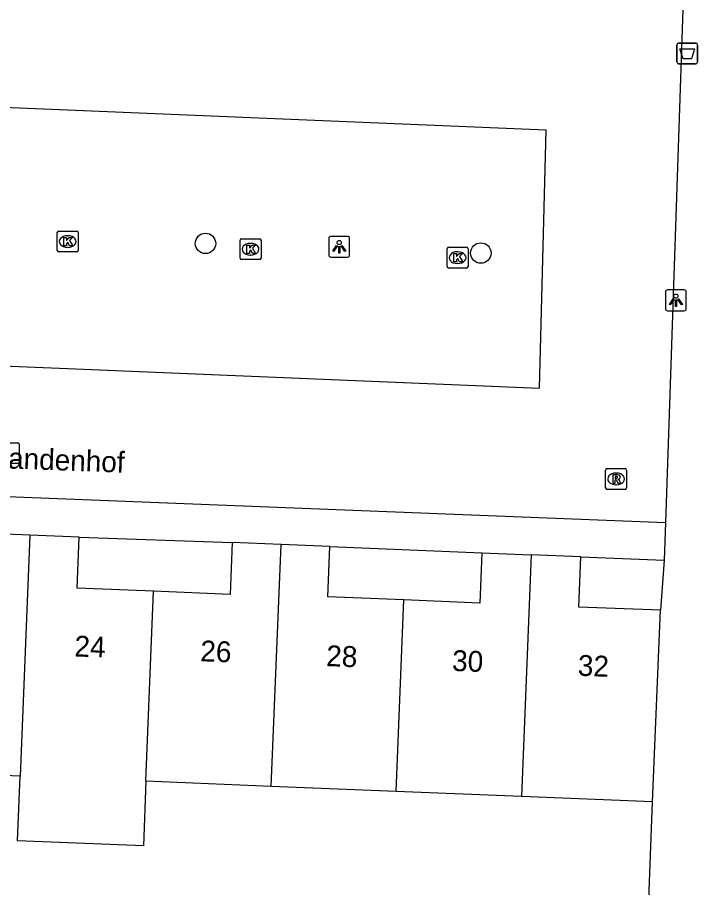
# Model space of a CAD drawing. Extents: x 160787 to 161428, y 386828 to 387483.
# Drawn here: x 161067.25 to 161099.81, y 387170.31 to 387211.97 of the extents above; entities that cross this region are included whole.
import ezdxf

# ---------------------------------------------------------------- set-up
doc = ezdxf.new("R2010")
doc.units = 0
for name, color, linetype in [('IMGEO_Afvalbak', 7, 'Continuous'), ('IMGEO_Boom', 7, 'Continuous'), ('IMGEO_Kolk', 7, 'Continuous'), ('IMGEO_Lichtpunt', 7, 'Continuous'), ('IMGEO_Openbare_ruimte_label', 7, 'Continuous'), ('IMGEO_Pand', 7, 'Continuous'), ('IMGEO_Pand_nummerreeks', 7, 'Continuous'), ('IMGEO_Rijbaan_lokaal_open', 7, 'Continuous'), ('IMGEO_Rioolput', 7, 'Continuous'), ('IMGEO_Voetpad_open', 7, 'Continuous')]:
    doc.layers.add(name, color=color, linetype=linetype)

msp = doc.modelspace()

# ---------------------------------------------------------------- linework, layer by layer
at = {"layer": 'IMGEO_Afvalbak'}
for p, q in [((161098.921, 387210.749), (161099.711, 387210.749)), ((161099.711, 387210.749), (161098.921, 387210.749)), ((161098.821, 387209.849), (161098.821, 387210.649)), ((161098.821, 387210.649), (161098.821, 387209.849)), ((161099.811, 387210.649), (161099.811, 387209.849)), ((161099.811, 387209.849), (161099.811, 387210.649)), ((161099.711, 387209.749), (161098.921, 387209.749)), ((161098.921, 387209.749), (161099.711, 387209.749))]:
    msp.add_line(p, q, dxfattribs=at)
msp.add_lwpolyline([(161098.964, 387210.463), (161099.668, 387210.463), (161099.519, 387209.993), (161099.113, 387209.993), (161098.964, 387210.463)], dxfattribs=at)
for centre, start, end in [((161098.921, 387210.649), 90, 180), ((161098.921, 387210.649), 90, 180), ((161099.711, 387210.649), 0, 90), ((161099.711, 387210.649), 360, 90), ((161098.921, 387209.849), 180, 270), ((161098.921, 387209.849), 180, 270), ((161099.711, 387209.849), 270, 0), ((161099.711, 387209.849), 270, 0)]:
    msp.add_arc(centre, 0.1, start, end, dxfattribs=at)
at = {"layer": 'IMGEO_Boom'}
for centre in [(161076.258, 387201.154), (161089.435, 387200.693)]:
    msp.add_circle(centre, 0.489, dxfattribs=at)
at = {"layer": 'IMGEO_Kolk'}
for p, q in [((161069.16, 387200.818), (161069.16, 387201.67)), ((161069.235, 387201.744), (161070.087, 387201.744)), ((161070.161, 387201.67), (161070.161, 387200.818)), ((161069.648, 387201.524), (161069.673, 387201.524)), ((161077.913, 387200.451), (161077.913, 387201.303)), ((161077.988, 387201.377), (161078.84, 387201.377)), ((161078.401, 387201.157), (161078.426, 387201.157)), ((161078.914, 387201.303), (161078.914, 387200.451)), ((161070.087, 387200.744), (161069.235, 387200.744)), ((161069.671, 387200.964), (161069.646, 387200.964)), ((161087.824, 387200.046), (161087.824, 387200.898)), ((161087.899, 387200.972), (161088.751, 387200.972)), ((161088.312, 387200.752), (161088.337, 387200.752)), ((161088.825, 387200.898), (161088.825, 387200.046)), ((161078.84, 387200.377), (161077.988, 387200.377)), ((161078.424, 387200.597), (161078.399, 387200.597)), ((161088.751, 387199.972), (161087.899, 387199.972)), ((161088.335, 387200.192), (161088.31, 387200.192))]:
    msp.add_line(p, q, dxfattribs=at)
for points in [[(161069.16, 387200.818), (161069.16, 387201.67)], [(161069.235, 387201.744), (161070.087, 387201.744)], [(161070.161, 387201.67), (161070.161, 387200.818)], [(161069.481, 387201.444), (161069.604, 387201.444), (161069.604, 387201.293), (161069.734, 387201.444), (161069.898, 387201.444), (161069.752, 387201.293), (161069.905, 387201.044), (161069.753, 387201.044), (161069.668, 387201.208), (161069.604, 387201.141), (161069.604, 387201.044), (161069.481, 387201.044), (161069.481, 387201.444)], [(161077.913, 387200.451), (161077.913, 387201.303)], [(161077.988, 387201.377), (161078.84, 387201.377)], [(161078.914, 387201.303), (161078.914, 387200.451)], [(161070.087, 387200.744), (161069.235, 387200.744)], [(161078.234, 387201.077), (161078.357, 387201.077), (161078.357, 387200.926), (161078.487, 387201.077), (161078.651, 387201.077), (161078.505, 387200.926), (161078.658, 387200.677), (161078.506, 387200.677), (161078.421, 387200.841), (161078.357, 387200.774), (161078.357, 387200.677), (161078.234, 387200.677), (161078.234, 387201.077)], [(161087.824, 387200.046), (161087.824, 387200.898)], [(161087.899, 387200.972), (161088.751, 387200.972)], [(161088.825, 387200.898), (161088.825, 387200.046)], [(161078.84, 387200.377), (161077.988, 387200.377)], [(161088.145, 387200.672), (161088.268, 387200.672), (161088.268, 387200.521), (161088.398, 387200.672), (161088.562, 387200.672), (161088.416, 387200.521), (161088.569, 387200.272), (161088.417, 387200.272), (161088.332, 387200.436), (161088.268, 387200.369), (161088.268, 387200.272), (161088.145, 387200.272), (161088.145, 387200.672)], [(161088.751, 387199.972), (161087.899, 387199.972)]]:
    msp.add_lwpolyline(points, dxfattribs=at)
for centre, start, end in [((161069.237, 387201.668), 91.552, 178.448), ((161069.237, 387201.668), 91.552, 178.448), ((161070.085, 387201.668), 1.552, 88.448), ((161070.085, 387201.668), 1.552, 88.448), ((161077.99, 387201.301), 91.552, 178.448), ((161077.99, 387201.301), 91.552, 178.448), ((161078.838, 387201.301), 1.552, 88.448), ((161078.838, 387201.301), 1.552, 88.448), ((161069.237, 387200.82), 181.552, 268.448), ((161069.237, 387200.82), 181.552, 268.448), ((161070.085, 387200.82), 271.552, 358.448), ((161070.085, 387200.82), 271.552, 358.448), ((161087.901, 387200.896), 91.552, 178.448), ((161087.901, 387200.896), 91.552, 178.448), ((161088.749, 387200.896), 1.552, 88.448), ((161088.749, 387200.896), 1.552, 88.448), ((161077.99, 387200.453), 181.552, 268.448), ((161077.99, 387200.453), 181.552, 268.448), ((161078.838, 387200.453), 271.552, 358.448), ((161078.838, 387200.453), 271.552, 358.448), ((161087.901, 387200.048), 181.552, 268.448), ((161087.901, 387200.048), 181.552, 268.448), ((161088.749, 387200.048), 271.552, 358.448), ((161088.749, 387200.048), 271.552, 358.448)]:
    msp.add_arc(centre, 0.0765, start, end, dxfattribs=at)
for centre, major_axis, ratio, start_param, end_param in [((161069.647, 387201.244), (-0.387, 0.002), 0.722429, 4.712389, 7.853982), ((161069.672, 387201.244), (-0.39, 0.002), 0.717154, 1.570796, 4.712389), ((161078.4, 387200.877), (-0.387, 0.002), 0.722429, 4.712389, 7.853982), ((161078.425, 387200.877), (-0.39, 0.002), 0.717154, 1.570796, 4.712389), ((161088.311, 387200.472), (-0.387, 0.002), 0.722429, 4.712389, 7.853982), ((161088.336, 387200.472), (-0.39, 0.002), 0.717154, 1.570796, 4.712389)]:
    msp.add_ellipse(centre, major_axis=major_axis, ratio=ratio, start_param=start_param, end_param=end_param, dxfattribs=at)
at = {"layer": 'IMGEO_Lichtpunt'}
for p, q in [((161082.159, 387201.397), (161082.159, 387200.59)), ((161082.159, 387201.397), (161082.159, 387200.59)), ((161083.061, 387201.492), (161082.253, 387201.492)), ((161083.061, 387201.492), (161082.253, 387201.492)), ((161083.155, 387200.59), (161083.155, 387201.397)), ((161083.155, 387200.59), (161083.155, 387201.397)), ((161082.253, 387200.496), (161083.061, 387200.496)), ((161082.253, 387200.496), (161083.061, 387200.496)), ((161098.274, 387198.833), (161098.274, 387198.026)), ((161098.274, 387198.833), (161098.274, 387198.026)), ((161099.176, 387198.928), (161098.368, 387198.928)), ((161099.176, 387198.928), (161098.368, 387198.928)), ((161099.27, 387198.026), (161099.27, 387198.833)), ((161099.27, 387198.026), (161099.27, 387198.833)), ((161098.368, 387197.932), (161099.176, 387197.932)), ((161098.368, 387197.932), (161099.176, 387197.932))]:
    msp.add_line(p, q, dxfattribs=at)
for points in [[(161082.533, 387201.061), (161082.572, 387201.033), (161082.384, 387200.771), (161082.346, 387200.798), (161082.533, 387201.061)], [(161082.635, 387201.013), (161082.682, 387201.013), (161082.682, 387200.691), (161082.635, 387200.691), (161082.635, 387201.013)], [(161082.745, 387201.033), (161082.783, 387201.06), (161082.97, 387200.798), (161082.931, 387200.77), (161082.745, 387201.033)], [(161098.648, 387198.497), (161098.687, 387198.469), (161098.499, 387198.207), (161098.461, 387198.234), (161098.648, 387198.497)], [(161098.75, 387198.449), (161098.797, 387198.449), (161098.797, 387198.127), (161098.75, 387198.127), (161098.75, 387198.449)], [(161098.86, 387198.469), (161098.898, 387198.496), (161099.085, 387198.234), (161099.046, 387198.206), (161098.86, 387198.469)]]:
    msp.add_lwpolyline(points, dxfattribs=at)
for centre in [(161082.658, 387201.195), (161098.773, 387198.631)]:
    msp.add_circle(centre, 0.0994, dxfattribs=at)
for centre, start, end in [((161082.253, 387201.397), 90, 180), ((161082.253, 387201.397), 90, 180), ((161083.061, 387201.397), 0, 90), ((161083.061, 387201.397), 0, 90), ((161082.253, 387200.59), 180, 270), ((161082.253, 387200.59), 180, 270), ((161083.061, 387200.59), 270, 0), ((161083.061, 387200.59), 270, 360), ((161098.368, 387198.833), 90, 180), ((161098.368, 387198.833), 90, 180), ((161099.176, 387198.833), 0, 90), ((161099.176, 387198.833), 0, 90), ((161098.368, 387198.026), 180, 270), ((161098.368, 387198.026), 180, 270), ((161099.176, 387198.026), 270, 0), ((161099.176, 387198.026), 270, 360)]:
    msp.add_arc(centre, 0.0946, start, end, dxfattribs=at)
at = {"layer": 'IMGEO_Pand'}
for points in [[(161067.855, 387187.178), (161065.496, 387187.273)], [(161067.855, 387187.178), (161067.389, 387175.64)], [(161070.215, 387187.083), (161067.855, 387187.178)], [(161073.775, 387184.495), (161070.116, 387184.642), (161070.215, 387187.083)], [(161077.536, 387186.834), (161077.435, 387184.347), (161073.775, 387184.495)], [(161079.872, 387186.74), (161077.536, 387186.834)], [(161079.404, 387175.156), (161079.872, 387186.74)], [(161082.211, 387186.646), (161079.872, 387186.74)], [(161085.748, 387184.08), (161082.113, 387184.227), (161082.211, 387186.646)], [(161089.478, 387186.343), (161089.381, 387183.934), (161085.748, 387184.08)], [(161089.478, 387186.343), (161091.852, 387186.247)], [(161091.852, 387186.247), (161091.385, 387174.672)], [(161094.224, 387186.152), (161091.852, 387186.247)], [(161098.029, 387183.585), (161094.127, 387183.743), (161094.224, 387186.152)], [(161073.408, 387175.398), (161073.775, 387184.495)], [(161085.378, 387174.915), (161085.748, 387184.08)], [(161097.659, 387174.419), (161098.029, 387183.585)], [(161067.389, 387175.64), (161061.396, 387175.882)], [(161073.408, 387175.398), (161073.283, 387172.301), (161067.264, 387172.544), (161067.389, 387175.64)], [(161079.404, 387175.156), (161073.408, 387175.398)], [(161085.378, 387174.915), (161079.404, 387175.156)], [(161091.385, 387174.672), (161085.378, 387174.915)], [(161097.659, 387174.419), (161091.385, 387174.672)]]:
    msp.add_lwpolyline(points, dxfattribs=at)
at = {"layer": 'IMGEO_Rijbaan_lokaal_open'}
for points in [[(161094.616, 387212.509), (161099.107, 387212.357), (161098.276, 387187.786)], [(161092.567, 387206.57), (161045.954, 387208.523), (161045.642, 387208.536), (161045.124, 387196.181), (161045.495, 387196.166), (161092.237, 387194.215), (161092.567, 387206.57)], [(161032.801, 387190.374), (161098.276, 387187.786)]]:
    msp.add_lwpolyline(points, dxfattribs=at)
at = {"layer": 'IMGEO_Rioolput'}
for p, q in [((161066.416, 387191.612), (161067.268, 387191.612)), ((161067.342, 387191.538), (161067.342, 387190.686)), ((161067.268, 387190.612), (161066.416, 387190.612)), ((161095.41, 387189.452), (161095.41, 387190.304)), ((161095.485, 387190.378), (161096.337, 387190.378)), ((161096.411, 387190.304), (161096.411, 387189.452)), ((161095.898, 387190.158), (161095.923, 387190.158)), ((161095.921, 387189.598), (161095.896, 387189.598)), ((161096.337, 387189.378), (161095.485, 387189.378))]:
    msp.add_line(p, q, dxfattribs=at)
for points in [[(161066.416, 387191.612), (161067.268, 387191.612)], [(161067.342, 387191.538), (161067.342, 387190.686)], [(161067.268, 387190.612), (161066.416, 387190.612)], [(161095.41, 387189.452), (161095.41, 387190.304)], [(161095.485, 387190.378), (161096.337, 387190.378)], [(161096.411, 387190.304), (161096.411, 387189.452)], [(161095.999, 387190.076), (161095.747, 387190.078), (161095.747, 387189.678)], [(161095.925, 387189.997), (161095.871, 387189.997), (161095.871, 387189.916)], [(161095.871, 387189.916), (161095.923, 387189.916)], [(161095.747, 387189.678), (161095.871, 387189.678), (161095.871, 387189.84), (161095.882, 387189.84)], [(161095.929, 387189.811), (161096, 387189.678), (161096.14, 387189.678), (161096.075, 387189.804)], [(161096.337, 387189.378), (161095.485, 387189.378)]]:
    msp.add_lwpolyline(points, dxfattribs=at)
for centre, radius, start, end in [((161067.266, 387191.536), 0.0765, 1.552, 88.448), ((161067.266, 387191.536), 0.0765, 1.552, 88.448), ((161067.266, 387190.688), 0.0765, 271.552, 358.448), ((161067.266, 387190.688), 0.0765, 271.552, 358.448), ((161095.487, 387190.302), 0.0765, 91.552, 178.448), ((161095.487, 387190.302), 0.0765, 91.552, 178.448), ((161096.335, 387190.302), 0.0765, 1.552, 88.448), ((161096.335, 387190.302), 0.0765, 1.552, 88.448), ((161095.907, 387190.105), 0.19, 274.7715, 282.9687), ((161095.931, 387189.901), 0.0964, 77.0061, 93.1865), ((161095.945, 387189.958), 0.0378, 276.6634, 79.6772), ((161095.998, 387189.966), 0.109, 350.3612, 89.416), ((161095.996, 387189.966), 0.112, 277.5842, 350.9817), ((161095.881, 387189.787), 0.0533, 26.0293, 88.6989), ((161095.98, 387189.751), 0.108, 29.5134, 73.7905), ((161095.487, 387189.454), 0.0765, 181.552, 268.448), ((161095.487, 387189.454), 0.0765, 181.552, 268.448), ((161096.335, 387189.454), 0.0765, 271.552, 358.448), ((161096.335, 387189.454), 0.0765, 271.552, 358.448)]:
    msp.add_arc(centre, radius, start, end, dxfattribs=at)
for centre, major_axis, ratio, start_param, end_param in [((161095.897, 387189.878), (-0.387, 0.002), 0.722429, 4.712389, 7.853982), ((161095.922, 387189.878), (-0.39, 0.002), 0.717154, 1.570796, 4.712389)]:
    msp.add_ellipse(centre, major_axis=major_axis, ratio=ratio, start_param=start_param, end_param=end_param, dxfattribs=at)
at = {"layer": 'IMGEO_Voetpad_open'}
for points in [[(161098.276, 387187.786), (161098.215, 387185.98)], [(161070.215, 387187.083), (161077.536, 387186.834)], [(161082.211, 387186.646), (161089.478, 387186.343)], [(161094.224, 387186.152), (161098.215, 387185.98)], [(161098.215, 387185.98), (161098.029, 387183.585)], [(161097.214, 387162.854), (161097.233, 387163.345), (161097.659, 387174.419)]]:
    msp.add_lwpolyline(points, dxfattribs=at)

# ---------------------------------------------------------------- texts
at = {"layer": 'IMGEO_Openbare_ruimte_label'}
msp.add_text('Viandenhof', height=1, rotation=357.8789, dxfattribs=at).set_placement((161065.605, 387190.423))
at = {"layer": 'IMGEO_Pand_nummerreeks'}
for s, rotation, p in [('24', 357.8056, (161069.97, 387181.378)), ('26', 357.8058, (161075.994, 387181.147)), ('28', 357.8058, (161082.021, 387180.916)), ('30', 357.8058, (161088.045, 387180.685)), ('32', 357.8058, (161094.063, 387180.455))]:
    msp.add_text(s, height=1, rotation=rotation, dxfattribs=at).set_placement(p)

doc.saveas('drawing.dxf')
